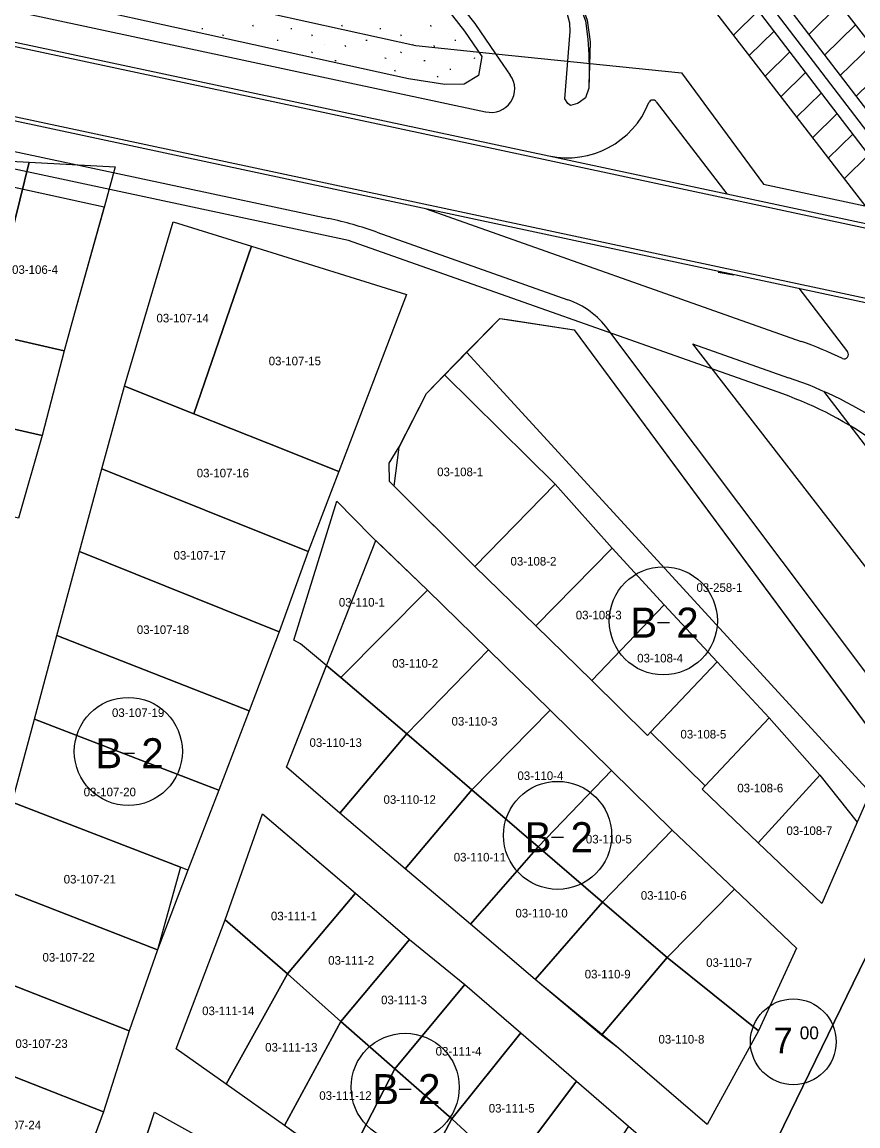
# Model space of a CAD drawing. Extents: x 413946 to 415528, y 4453939 to 4454944.
# Drawn here: x 414674.3 to 414771.8, y 4454371.8 to 4454500.5 of the extents above; entities that cross this region are included whole.
import ezdxf

# ---------------------------------------------------------------- set-up
doc = ezdxf.new("R2010")
doc.units = 0
for name, color, linetype in [('0_KADASTRO', 7, 'Continuous'), ('1_DÜZENLEME', 7, 'Continuous'), ('1_PLAN_DEĞİŞİKLİĞİ_ONAMA_SINIRI', 7, 'Continuous'), ('Level 27', 7, 'Continuous'), ('Level 28', 7, 'Continuous'), ('Level 29', 7, 'Continuous'), ('Level 34', 7, 'Continuous'), ('Level 41', 7, 'Continuous'), ('Level 53', 7, 'Continuous'), ('Level 54', 7, 'Continuous'), ('Level 62', 7, 'Continuous'), ('SEMBOL', 7, 'Continuous')]:
    doc.layers.add(name, color=color, linetype=linetype)

msp = doc.modelspace()

# ---------------------------------------------------------------- linework, layer by layer
at = {"layer": '0_KADASTRO'}
for points in [[(414660.9, 4454466.32), (414665.15, 4454484.7), (414675.17, 4454484.16), (414670.21, 4454464.2), (414666.55, 4454465.03)], [(414670.21, 4454464.2), (414675.17, 4454484.16), (414685.2, 4454483.62), (414683.92, 4454479), (414680.45, 4454466.53), (414679.23, 4454462.15)], [(414686.26, 4454458.02), (414691.93, 4454477.2), (414701.08, 4454474.37), (414694.36, 4454454.8)], [(414694.36, 4454454.8), (414701.08, 4454474.37), (414719.16, 4454468.71), (414711.27, 4454448.09), (414702.98, 4454451.38)], [(414649.46, 4454458.46), (414649.9, 4454460.54), (414651.2, 4454466.7), (414651.56, 4454468.44), (414660.9, 4454466.32), (414666.55, 4454465.03), (414670.21, 4454464.2), (414679.23, 4454462.15), (414676.67, 4454452.27), (414664, 4454455.15)], [(414726.15, 4454461.98), (414730.01, 4454465.93), (414738.68, 4454464.58), (414775.18, 4454415.23), (414773.19, 4454410.66)], [(414717.13, 4454449.03), (414718.3, 4454450.97), (414721.46, 4454457.17), (414723.58, 4454459.35), (414736.46, 4454446.61), (414727.1, 4454437.01), (414717.18, 4454446.9)], [(414647.45, 4454448.91), (414647.54, 4454449.3), (414647.83, 4454450.71), (414649.4, 4454458.17), (414649.46, 4454458.46), (414664, 4454455.15), (414676.67, 4454452.27), (414673.93, 4454442.65)], [(414683.63, 4454448.38), (414686.26, 4454458.02), (414694.36, 4454454.8), (414702.98, 4454451.38), (414711.27, 4454448.09), (414707.7, 4454438.76)], [(414681.01, 4454438.73), (414683.63, 4454448.38), (414707.7, 4454438.76), (414704.32, 4454429.38)], [(414727.1, 4454437.01), (414736.46, 4454446.61), (414743.12, 4454439.15), (414734.22, 4454430.07)], [(414706.02, 4454428.41), (414711.04, 4454444.62), (414715.08, 4454440.51), (414721.6, 4454434.23), (414711.48, 4454424.06), (414706.79, 4454427.96)], [(414734.22, 4454430.07), (414743.12, 4454439.15), (414749.17, 4454432.51), (414740.76, 4454423.7)], [(414678.39, 4454428.96), (414681.01, 4454438.73), (414704.32, 4454429.38), (414700.79, 4454420.16)], [(414711.48, 4454424.06), (414721.6, 4454434.23), (414728.72, 4454427.27), (414719.19, 4454417.49)], [(414740.76, 4454423.7), (414749.17, 4454432.51), (414755.38, 4454425.88), (414747.6, 4454417.69), (414747.23, 4454417.3)], [(414675.77, 4454419.18), (414678.39, 4454428.96), (414700.79, 4454420.16), (414697.25, 4454410.92), (414695.65, 4454411.53)], [(414719.19, 4454417.49), (414728.72, 4454427.27), (414735.91, 4454420.23), (414726.77, 4454410.96)], [(414747.6, 4454417.69), (414755.38, 4454425.88), (414761.43, 4454419.34), (414753.97, 4454411.42)], [(414705.15, 4454413.61), (414709.82, 4454425.44), (414711.48, 4454424.06), (414719.19, 4454417.49), (414711.38, 4454408.23)], [(414726.77, 4454410.96), (414735.91, 4454420.23), (414743.06, 4454413.2), (414734.49, 4454404.3)], [(414673.19, 4454409.52), (414675.77, 4454419.18), (414695.65, 4454411.53), (414697.25, 4454410.92), (414693.67, 4454401.6), (414692.79, 4454401.94)], [(414753.61, 4454411.04), (414753.97, 4454411.42), (414761.43, 4454419.34), (414767.32, 4454412.67), (414760.14, 4454404.78)], [(414711.38, 4454408.23), (414719.19, 4454417.49), (414726.77, 4454410.96), (414719, 4454401.74)], [(414734.49, 4454404.3), (414743.06, 4454413.2), (414750.12, 4454406.26), (414741.99, 4454397.84)], [(414760.14, 4454404.78), (414767.32, 4454412.67), (414771.68, 4454407.18), (414767.55, 4454397.7)], [(414719, 4454401.74), (414726.77, 4454410.96), (414734.49, 4454404.3), (414726.6, 4454395.29)], [(414670.53, 4454399.92), (414673.19, 4454409.52), (414692.79, 4454401.94), (414690.11, 4454392.3)], [(414698, 4454395.79), (414702.36, 4454408.16), (414706.29, 4454404.83), (414713.2, 4454398.9), (414705.26, 4454389.49)], [(414741.99, 4454397.84), (414750.12, 4454406.26), (414757.38, 4454399.38), (414749.54, 4454391.39)], [(414726.6, 4454395.29), (414734.49, 4454404.3), (414741.99, 4454397.84), (414734.15, 4454388.84)], [(414667.85, 4454390.27), (414670.53, 4454399.92), (414690.11, 4454392.3), (414686.8, 4454382.83)], [(414705.26, 4454389.49), (414713.2, 4454398.9), (414719.49, 4454393.51), (414711.49, 4454383.92)], [(414749.54, 4454391.39), (414757.38, 4454399.38), (414764.62, 4454392.48), (414760.18, 4454382.85)], [(414734.15, 4454388.84), (414741.99, 4454397.84), (414749.54, 4454391.39), (414741.86, 4454382.33)], [(414692.29, 4454380.74), (414698, 4454395.79), (414705.26, 4454389.49), (414698.11, 4454376.62)], [(414711.49, 4454383.92), (414719.49, 4454393.51), (414725.96, 4454388.26), (414717.77, 4454378.41)], [(414741.86, 4454382.33), (414749.54, 4454391.39), (414760.18, 4454382.85), (414754.18, 4454371.92), (414743.87, 4454380.83)], [(414665.2, 4454380.72), (414667.85, 4454390.27), (414686.8, 4454382.83), (414683.83, 4454373.4)], [(414698.11, 4454376.62), (414705.26, 4454389.49), (414711.49, 4454383.92), (414704.93, 4454371.79)], [(414717.77, 4454378.41), (414725.96, 4454388.26), (414732.48, 4454382.62), (414724.42, 4454372.59)], [(414704.93, 4454371.79), (414711.49, 4454383.92), (414717.77, 4454378.41), (414711.84, 4454366.86)], [(414724.42, 4454372.59), (414732.48, 4454382.62), (414738.97, 4454376.99), (414731.09, 4454366.46)], [(414662.73, 4454371.01), (414665.2, 4454380.72), (414683.83, 4454373.4), (414680.37, 4454364.05)], [(414711.84, 4454366.86), (414717.77, 4454378.41), (414724.42, 4454372.59), (414718.72, 4454361.78)], [(414731.09, 4454366.46), (414738.97, 4454376.99), (414745.03, 4454371.75), (414737.84, 4454360.71)], [(414685.94, 4454361.75), (414689.78, 4454373.36), (414697.45, 4454369.09), (414691.86, 4454357.6)], [(414718.72, 4454361.78), (414724.42, 4454372.59), (414731.09, 4454366.46), (414726.08, 4454356.35)]]:
    msp.add_lwpolyline(points, close=True, dxfattribs=at)
msp.add_lwpolyline([(414828.07, 4454316.1), (414840.01, 4454330.03), (414835.71, 4454335.48), (414801.39, 4454378.98), (414781.89, 4454403.49), (414778.59, 4454403.55), (414761.67, 4454368.79)], dxfattribs=at)
at = {"layer": '1_DÜZENLEME'}
for p, q in [((414643.52, 4454508.15), (414728.37, 4454490.03)), ((414640.42, 4454492.45), (414710.09, 4454477.57)), ((414748.27, 4454491.2), (414756.49, 4454480.44)), ((414721.45, 4454478.72), (414765.17, 4454463.25)), ((414715.7, 4454475.98), (414737.97, 4454468.1)), ((414764.89, 4454469.45), (414770.57, 4454462.02)), ((414752.5, 4454462.96), (414763.67, 4454459))]:
    msp.add_line(p, q, dxfattribs=at)
for points in [[(414639.26, 4454504.97), (414735.65, 4454484.38), (414822.63, 4454465.81)], [(414639.36, 4454505.46), (414735.75, 4454484.87), (414822.73, 4454466.3)], [(414729.52, 4454496.8), (414731.22, 4454494.31)], [(414644.67, 4454495.63), (414820.96, 4454457.99)], [(414643.87, 4454495.29), (414820.85, 4454457.5)]]:
    msp.add_lwpolyline(points, dxfattribs=at)
for centre, radius, start, end in [((414729.03, 4454492.68), 2.73, 256.1709, 36.601), ((414737.89, 4454494.9), 10.25, 257.9466, 338.1603), ((414747.87, 4454490.9), 0.5, 37.388, 158.1603), ((414700.69, 4454433.56), 45, 70.506, 77.9466), ((414734.63, 4454458.68), 10, 36.8929, 70.506), ((414748.66, 4454416.58), 49.5, 64.5147, 70.506), ((414770.17, 4454461.72), 0.5, 244.5147, 37.388), ((414749.49, 4454416.04), 45.24, 38.6109, 71.729)]:
    msp.add_arc(centre, radius, start, end, dxfattribs=at)
at = {"layer": '1_PLAN_DEĞİŞİKLİĞİ_ONAMA_SINIRI'}
for p, q in [((414669.84, 4454508.88), (414720.24, 4454497.76)), ((414712.4, 4454475.03), (414640, 4454490.49)), ((414763.01, 4454457.12), (414712.4, 4454475.03))]:
    msp.add_line(p, q, dxfattribs=at)
for points in [[(414720.24, 4454497.76), (414729.52, 4454496.8), (414751.19, 4454494.57), (414760.77, 4454481.57)], [(414760.77, 4454481.57), (414823.15, 4454468.26)]]:
    msp.add_lwpolyline(points, dxfattribs=at)
msp.add_arc((414748.66, 4454416.58), 43, 37.388, 70.506, dxfattribs=at)
at = {"layer": 'Level 27'}
for p, q in [((414683.9, 4454478.95), (414680.45, 4454466.53)), ((414686.26, 4454458.02), (414691.93, 4454477.2)), ((414680.45, 4454466.53), (414679.23, 4454462.15)), ((414679.23, 4454462.15), (414676.67, 4454452.27)), ((414683.63, 4454448.38), (414686.26, 4454458.02)), ((414676.67, 4454452.27), (414673.93, 4454442.65)), ((414681.01, 4454438.73), (414683.63, 4454448.38)), ((414727.1, 4454437.01), (414717.7, 4454446.38)), ((414705.15, 4454413.61), (414715.57, 4454440.04)), ((414715.57, 4454440.04), (414721.6, 4454434.23)), ((414678.39, 4454428.96), (414681.01, 4454438.73)), ((414734.22, 4454430.07), (414727.1, 4454437.01)), ((414721.6, 4454434.23), (414728.72, 4454427.27)), ((414740.76, 4454423.7), (414734.22, 4454430.07)), ((414675.77, 4454419.18), (414678.39, 4454428.96)), ((414728.72, 4454427.27), (414735.91, 4454420.23)), ((414747.23, 4454417.3), (414740.76, 4454423.7)), ((414735.91, 4454420.23), (414743.06, 4454413.2)), ((414673.19, 4454409.52), (414675.77, 4454419.18)), ((414747.6, 4454417.69), (414747.23, 4454417.3)), ((414753.97, 4454411.42), (414747.6, 4454417.69)), ((414711.38, 4454408.23), (414705.15, 4454413.61)), ((414743.06, 4454413.2), (414750.12, 4454406.26)), ((414753.61, 4454411.04), (414753.97, 4454411.42)), ((414760.14, 4454404.78), (414753.61, 4454411.04)), ((414698, 4454395.79), (414702.36, 4454408.16)), ((414702.36, 4454408.16), (414713.2, 4454398.9)), ((414719, 4454401.74), (414711.38, 4454408.23)), ((414771.68, 4454407.18), (414767.55, 4454397.7)), ((414750.12, 4454406.26), (414757.38, 4454399.38)), ((414767.55, 4454397.7), (414760.14, 4454404.78)), ((414726.6, 4454395.29), (414719, 4454401.74)), ((414713.2, 4454398.9), (414719.49, 4454393.51)), ((414757.38, 4454399.38), (414764.62, 4454392.48)), ((414692.29, 4454380.74), (414698, 4454395.79)), ((414734.15, 4454388.84), (414726.6, 4454395.29)), ((414719.49, 4454393.51), (414725.96, 4454388.26)), ((414764.62, 4454392.48), (414760.18, 4454382.85)), ((414743.87, 4454380.83), (414734.15, 4454388.84)), ((414725.96, 4454388.26), (414732.48, 4454382.62)), ((414732.48, 4454382.62), (414738.97, 4454376.99)), ((414760.18, 4454382.85), (414754.18, 4454371.92)), ((414754.18, 4454371.92), (414743.87, 4454380.83)), ((414698.11, 4454376.62), (414692.29, 4454380.74)), ((414738.97, 4454376.99), (414745.03, 4454371.75)), ((414704.93, 4454371.79), (414698.11, 4454376.62)), ((414685.94, 4454361.75), (414689.78, 4454373.36)), ((414689.78, 4454373.36), (414697.45, 4454369.09)), ((414711.84, 4454366.86), (414704.93, 4454371.79))]:
    msp.add_line(p, q, dxfattribs=at)
at = {"layer": 'Level 28'}
for p, q in [((414726.15, 4454461.98), (414730.01, 4454465.93)), ((414723.58, 4454459.35), (414726.15, 4454461.98)), ((414721.46, 4454457.17), (414723.58, 4454459.35)), ((414718.28, 4454450.92), (414721.46, 4454457.17)), ((414773.19, 4454410.66), (414771.68, 4454407.18)), ((414756.53, 4454358.23), (414778.59, 4454403.55))]:
    msp.add_line(p, q, dxfattribs=at)
at = {"layer": 'Level 29'}
for p, q in [((414707.74, 4454522.61), (414725.92, 4454499.42)), ((414719.37, 4454493.85), (414668.98, 4454504.97)), ((414725.92, 4454499.42), (414727.94, 4454496.46)), ((414727.94, 4454496.46), (414727.54, 4454494.25)), ((414727.54, 4454494.25), (414725.86, 4454493.24)), ((414723.63, 4454493.22), (414719.37, 4454493.85)), ((414725.86, 4454493.24), (414723.63, 4454493.22)), ((414655.11, 4454485.24), (414683.9, 4454478.95)), ((414691.93, 4454477.2), (414701.08, 4454474.37)), ((414701.08, 4454474.37), (414719.16, 4454468.71)), ((414719.16, 4454468.71), (414711.27, 4454448.09)), ((414730.01, 4454465.93), (414738.68, 4454464.58)), ((414738.68, 4454464.58), (414775.18, 4454415.23)), ((414717.7, 4454446.38), (414718.28, 4454450.92)), ((414711.27, 4454448.09), (414707.7, 4454438.76)), ((414707.7, 4454438.76), (414704.32, 4454429.38)), ((414704.32, 4454429.38), (414700.79, 4454420.16)), ((414700.79, 4454420.16), (414697.25, 4454410.92)), ((414697.25, 4454410.92), (414693.67, 4454401.6)), ((414693.67, 4454401.6), (414690.11, 4454392.3)), ((414690.11, 4454392.3), (414686.8, 4454382.83)), ((414686.8, 4454382.83), (414683.83, 4454373.4)), ((414683.83, 4454373.4), (414680.37, 4454364.05))]:
    msp.add_line(p, q, dxfattribs=at)
at = {"layer": 'Level 34'}
msp.add_lwpolyline([(414781.89, 4454403.49), (414801.39, 4454378.98), (414835.71, 4454335.48), (414835.71, 4454335.48), (414840.01, 4454330.03), (414828.07, 4454316.1), (414761.66, 4454368.79), (414778.59, 4454403.55), (414778.59, 4454403.55)], close=True, dxfattribs=at)
at = {"layer": 'Level 41'}
for p, q in [((414695.29, 4454499.75), (414695.41, 4454499.73)), ((414695.29, 4454499.75), (414695.41, 4454499.73)), ((414701.31, 4454499.98), (414701.24, 4454500.14)), ((414701.31, 4454499.98), (414701.24, 4454500.14)), ((414705.66, 4454499.75), (414705.78, 4454499.73)), ((414705.66, 4454499.75), (414705.78, 4454499.73)), ((414711.67, 4454499.98), (414711.61, 4454500.14)), ((414711.67, 4454499.98), (414711.61, 4454500.14)), ((414716.02, 4454499.75), (414716.15, 4454499.73)), ((414716.02, 4454499.75), (414716.15, 4454499.73)), ((414722.04, 4454499.98), (414721.98, 4454500.14)), ((414722.04, 4454499.98), (414721.98, 4454500.14)), ((414697.81, 4454498.83), (414697.75, 4454498.99)), ((414697.81, 4454498.83), (414697.75, 4454498.99)), ((414704.05, 4454498.39), (414704.18, 4454498.36)), ((414704.05, 4454498.39), (414704.18, 4454498.36)), ((414708.18, 4454498.83), (414708.11, 4454498.99)), ((414708.18, 4454498.83), (414708.11, 4454498.99)), ((414714.42, 4454498.39), (414714.55, 4454498.36)), ((414714.42, 4454498.39), (414714.55, 4454498.36)), ((414718.55, 4454498.83), (414718.48, 4454498.99)), ((414718.55, 4454498.83), (414718.48, 4454498.99)), ((414724.79, 4454498.39), (414724.91, 4454498.36)), ((414724.79, 4454498.39), (414724.91, 4454498.36)), ((414708.06, 4454497.02), (414708.19, 4454496.92)), ((414708.06, 4454497.02), (414708.19, 4454496.92)), ((414709.54, 4454497.86), (414709.54, 4454497.86)), ((414709.54, 4454497.86), (414709.54, 4454497.86)), ((414712.06, 4454497.59), (414711.99, 4454497.75)), ((414712.06, 4454497.59), (414711.99, 4454497.75)), ((414718.43, 4454497.02), (414718.56, 4454496.92)), ((414718.43, 4454497.02), (414718.56, 4454496.92)), ((414719.9, 4454497.86), (414719.91, 4454497.86)), ((414719.9, 4454497.86), (414719.91, 4454497.86)), ((414722.42, 4454497.59), (414722.36, 4454497.75)), ((414722.42, 4454497.59), (414722.36, 4454497.75)), ((414710.81, 4454496.02), (414710.94, 4454496)), ((414710.81, 4454496.02), (414710.94, 4454496)), ((414716.63, 4454496.32), (414716.76, 4454496.29)), ((414716.63, 4454496.32), (414716.76, 4454496.29)), ((414721.18, 4454496.02), (414721.31, 4454496)), ((414721.18, 4454496.02), (414721.31, 4454496)), ((414727, 4454496.32), (414727.13, 4454496.29)), ((414727, 4454496.32), (414727.13, 4454496.29)), ((414717.85, 4454494.72), (414717.78, 4454494.88)), ((414717.85, 4454494.72), (414717.78, 4454494.88)), ((414722.71, 4454494.16), (414722.83, 4454494.06)), ((414722.71, 4454494.16), (414722.83, 4454494.06)), ((414724.18, 4454495), (414724.31, 4454494.98)), ((414724.18, 4454495), (414724.31, 4454494.98))]:
    msp.add_line(p, q, dxfattribs=at)
at = {"layer": 'Level 53'}
for p, q in [((414736.41, 4454545.68), (414848.11, 4454400.67)), ((414726.88, 4454538.39), (414838.6, 4454393.35)), ((414766.04, 4454499.04), (414769.63, 4454502.56)), ((414757.25, 4454498.96), (414760.15, 4454501.81)), ((414759.09, 4454496.57), (414761.99, 4454499.41)), ((414767.88, 4454496.64), (414771.47, 4454500.16)), ((414760.94, 4454494.18), (414763.83, 4454497.01)), ((414769.72, 4454494.24), (414773.31, 4454497.77)), ((414762.78, 4454491.78), (414765.66, 4454494.61)), ((414771.56, 4454491.84), (414775.16, 4454495.38)), ((414764.62, 4454489.39), (414767.5, 4454492.21)), ((414766.47, 4454487), (414769.34, 4454489.81)), ((414768.31, 4454484.6), (414771.17, 4454487.41)), ((414770.15, 4454482.21), (414773.01, 4454485.01))]:
    msp.add_line(p, q, dxfattribs=at)
for points in [[(414423.97, 4454943.96), (414424.74, 4454942.96), (414572.06, 4454750.76), (414639.34, 4454663.46), (414685.25, 4454604.44), (414748.18, 4454522.38), (414789.33, 4454468.63), (414859.79, 4454378.08), (414913.22, 4454308.55), (414942.99, 4454270.03)], [(414421.52, 4454942.22), (414422.36, 4454941.13), (414569.68, 4454748.94), (414636.96, 4454661.62), (414682.88, 4454602.6), (414745.8, 4454520.56), (414786.96, 4454466.79), (414857.41, 4454376.24), (414910.84, 4454306.72), (414940.61, 4454268.2)], [(414423.78, 4454941.75), (414570.87, 4454749.85), (414638.15, 4454662.54), (414684.06, 4454603.52), (414746.99, 4454521.47), (414788.14, 4454467.71), (414858.6, 4454377.16), (414912.03, 4454307.64), (414941.8, 4454269.12)]]:
    msp.add_lwpolyline(points, dxfattribs=at)
at = {"layer": 'Level 54'}
for points in [[(414655.11, 4454485.24), (414683.9, 4454478.95), (414680.45, 4454466.53), (414679.23, 4454462.15), (414676.67, 4454452.27), (414673.93, 4454442.65)], [(414673.19, 4454409.52), (414675.77, 4454419.18), (414678.39, 4454428.96), (414681.01, 4454438.73), (414683.63, 4454448.38), (414686.26, 4454458.02), (414691.93, 4454477.2), (414701.08, 4454474.37), (414719.16, 4454468.71), (414711.27, 4454448.09), (414707.7, 4454438.76), (414704.32, 4454429.38), (414700.79, 4454420.16), (414697.25, 4454410.92), (414693.67, 4454401.6), (414690.11, 4454392.3), (414686.8, 4454382.83), (414683.83, 4454373.4), (414680.37, 4454364.05), (414680.6, 4454363.96), (414676.66, 4454354.76), (414660.12, 4454361.35)]]:
    msp.add_lwpolyline(points, dxfattribs=at)
for points in [[(414747.23, 4454417.3), (414740.76, 4454423.7), (414734.22, 4454430.07), (414727.1, 4454437.01), (414717.7, 4454446.38), (414718.28, 4454450.92), (414721.46, 4454457.17), (414730.01, 4454465.93), (414730.91, 4454465.79), (414738.68, 4454464.58), (414775.18, 4454415.23), (414773.19, 4454410.66), (414771.68, 4454407.18), (414767.55, 4454397.7), (414760.14, 4454404.78), (414753.61, 4454411.04), (414753.97, 4454411.42), (414747.6, 4454417.69)], [(414743.87, 4454380.83), (414734.15, 4454388.84), (414726.6, 4454395.29), (414719, 4454401.74), (414711.38, 4454408.23), (414705.15, 4454413.61), (414715.57, 4454440.04), (414721.6, 4454434.23), (414728.72, 4454427.27), (414735.91, 4454420.23), (414743.06, 4454413.2), (414750.12, 4454406.26), (414757.38, 4454399.38), (414764.62, 4454392.48), (414760.18, 4454382.85), (414754.18, 4454371.92)], [(414698.11, 4454376.62), (414692.29, 4454380.74), (414698, 4454395.79), (414702.36, 4454408.16), (414713.2, 4454398.9), (414719.49, 4454393.51), (414725.96, 4454388.26), (414732.48, 4454382.62), (414738.97, 4454376.99), (414745.03, 4454371.75), (414750.36, 4454367.13), (414744.85, 4454354.93), (414744.66, 4454353.6), (414741.11, 4454345.43), (414733.35, 4454351.03), (414726.08, 4454356.35), (414718.72, 4454361.78), (414711.84, 4454366.86), (414704.93, 4454371.79)], [(414724.37, 4454350.33), (414731.65, 4454345.19), (414731.48, 4454344.91), (414739, 4454339.86), (414735.1, 4454330.9), (414730.59, 4454322.24), (414723.16, 4454326.64), (414714.66, 4454331.86), (414706.13, 4454337.04), (414697.72, 4454342.41), (414697.85, 4454342.59), (414689.38, 4454347.85), (414682.42, 4454352.13), (414684.73, 4454359.65), (414685.94, 4454361.75), (414689.78, 4454373.36), (414697.45, 4454369.09), (414704.48, 4454365.27), (414711.09, 4454360.33), (414717.55, 4454355.5)]]:
    msp.add_lwpolyline(points, close=True, dxfattribs=at)
at = {"layer": 'Level 62'}
for points in [[(414622.57, 4454616.65), (414650.41, 4454580.27), (414658.78, 4454576.26), (414667.93, 4454572.23), (414675.9, 4454566.06), (414699.05, 4454536.76), (414712.76, 4454518.39), (414727.13, 4454500.31), (414729.52, 4454496.8)], [(414717.34, 4454531.09), (414736.99, 4454505.94), (414739.01, 4454503.36), (414740.03, 4454500.64), (414740.29, 4454498.51), (414740.39, 4454496.71), (414740.45, 4454494.86), (414740.42, 4454492.77), (414740.01, 4454491.64), (414739.28, 4454491.12), (414739.09, 4454490.98), (414738.25, 4454490.76), (414737.95, 4454490.98), (414737.6, 4454491.55), (414738.21, 4454499.39), (414738.19, 4454500.34), (414737.86, 4454501.51), (414716.16, 4454530.17)], [(414737.2, 4454506.12), (414739.19, 4454503.56), (414740.2, 4454500.69), (414740.55, 4454498.19), (414740.42, 4454492.77)], [(414755.49, 4454471.33), (414757.32, 4454471)], [(414784.64, 4454408.94), (414778.21, 4454417.28), (414742.63, 4454464.68)], [(414752.5, 4454462.96), (414794.74, 4454408.42)], [(414767.77, 4454457.43), (414772.51, 4454451.28), (414808.84, 4454404.11), (414825.09, 4454383.02), (414851.02, 4454347.85)]]:
    msp.add_lwpolyline(points, dxfattribs=at)
at = {"layer": 'SEMBOL'}
for p, q in [((414748.39, 4454430.45), (414749.79, 4454430.45)), ((414686.02, 4454415.22), (414687.42, 4454415.22)), ((414736.06, 4454405.43), (414737.46, 4454405.43)), ((414718.29, 4454376.05), (414719.69, 4454376.05))]:
    msp.add_line(p, q, dxfattribs=at)
for centre, radius in [((414749.09, 4454430.66), 6.3), ((414686.72, 4454415.43), 6.3), ((414736.76, 4454405.64), 6.3), ((414764.24, 4454381.57), 5), ((414718.99, 4454376.26), 6.3)]:
    msp.add_circle(centre, radius, dxfattribs=at)

# ---------------------------------------------------------------- texts
at = {"layer": '0_KADASTRO'}
for s, p in [('03-106-4', (414673.16, 4454471.12)), ('03-107-14', (414690, 4454465.46)), ('03-107-15', (414703.08, 4454460.46)), ('03-107-16', (414694.69, 4454447.39)), ('03-108-1', (414722.72, 4454447.53)), ('03-107-17', (414691.99, 4454437.8)), ('03-108-2', (414731.27, 4454437.11)), ('03-258-1', (414752.95, 4454434.04)), ('03-110-1', (414711.26, 4454432.32)), ('03-108-3', (414738.88, 4454430.83)), ('03-107-18', (414687.71, 4454429.13)), ('03-110-2', (414717.48, 4454425.2)), ('03-108-4', (414746.04, 4454425.81)), ('03-107-19', (414684.81, 4454419.45)), ('03-110-3', (414724.4, 4454418.45)), ('03-110-13', (414707.84, 4454415.96)), ('03-108-5', (414751.08, 4454416.94)), ('03-110-4', (414732.08, 4454412.1)), ('03-107-20', (414681.51, 4454410.2)), ('03-108-6', (414757.71, 4454410.66)), ('03-110-12', (414716.47, 4454409.32)), ('03-108-7', (414763.44, 4454405.69)), ('03-110-5', (414740.06, 4454404.7)), ('03-110-11', (414724.65, 4454402.6)), ('03-107-21', (414679.18, 4454400.03)), ('03-110-6', (414746.46, 4454398.14)), ('03-111-1', (414703.34, 4454395.74)), ('03-110-10', (414731.84, 4454396.07)), ('03-107-22', (414676.71, 4454390.92)), ('03-111-2', (414710.02, 4454390.56)), ('03-110-7', (414754.08, 4454390.31)), ('03-110-9', (414739.92, 4454388.96)), ('03-111-3', (414716.18, 4454385.95)), ('03-111-14', (414695.32, 4454384.68)), ('03-110-8', (414748.52, 4454381.36)), ('03-107-23', (414673.55, 4454380.86)), ('03-111-13', (414702.67, 4454380.43)), ('03-111-4', (414722.54, 4454379.96)), ('03-111-12', (414708.98, 4454374.8)), ('03-111-5', (414728.73, 4454373.32)), ('03-107-24', (414670.45, 4454371.36))]:
    msp.add_text(s, height=1, dxfattribs=at).set_placement(p)
at = {"layer": 'SEMBOL'}
for s, height, p in [('B', 3.5, (414745.25, 4454428.7)), ('2', 3.5, (414750.6, 4454428.7)), ('B', 3.5, (414682.87, 4454413.47)), ('2', 3.5, (414688.23, 4454413.47)), ('B', 3.5, (414732.92, 4454403.68)), ('2', 3.5, (414738.27, 4454403.68)), ('7', 3, (414761.94, 4454380.23)), ('00', 1.5, (414764.99, 4454381.86)), ('B', 3.5, (414715.15, 4454374.3)), ('2', 3.5, (414720.5, 4454374.3))]:
    msp.add_text(s, height=height, dxfattribs=at).set_placement(p)

doc.saveas('drawing.dxf')
